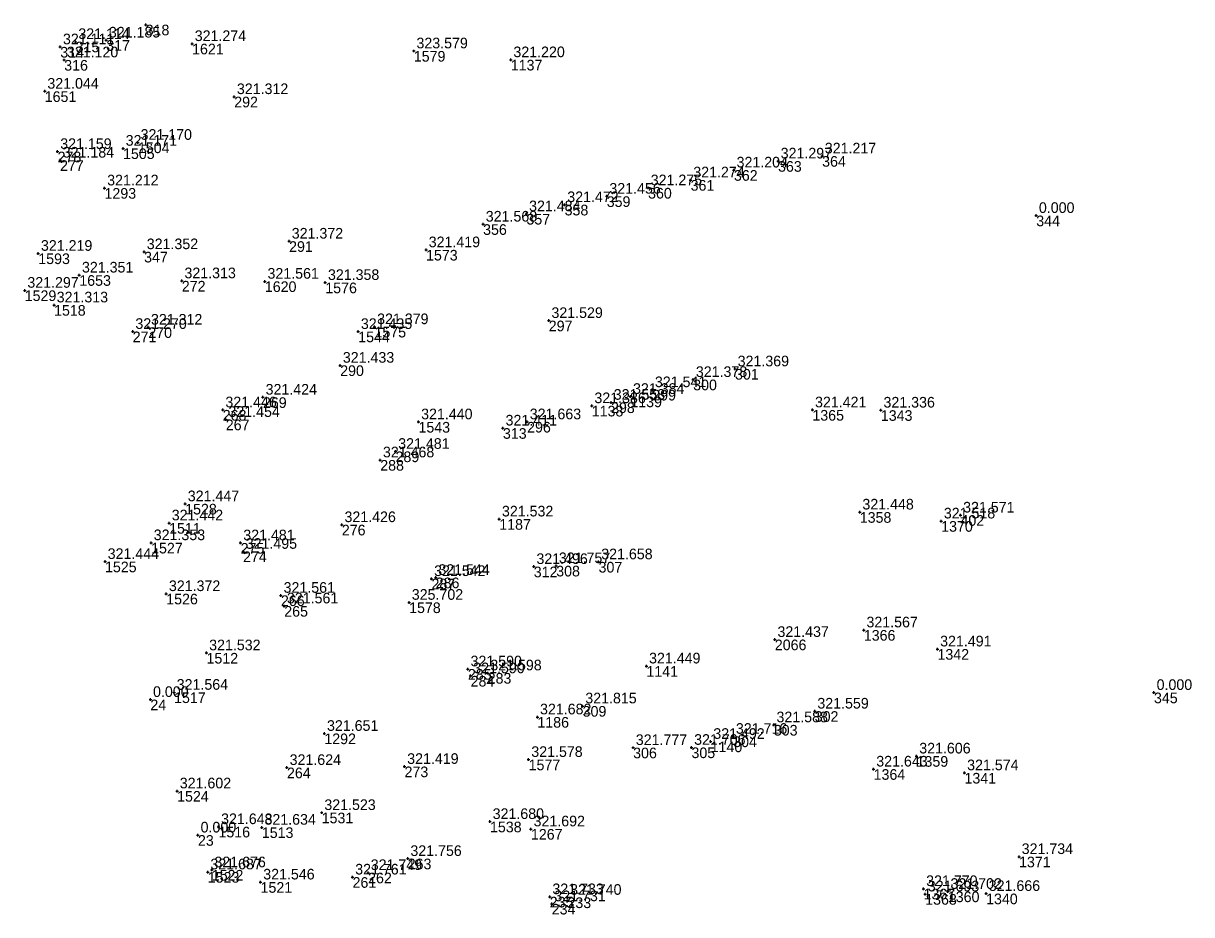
# Model space of a CAD drawing. Extents: x -829398 to -819400, y -1074439 to -1067977.
# Drawn here: x -820822.2 to -820690.3, y -1070795.9 to -1070695.3 of the extents above; entities that cross this region are included whole.
import ezdxf

# ---------------------------------------------------------------- set-up
doc = ezdxf.new("R2010")
doc.units = 0
for name, color, linetype in [('Vrstva 60', 7, 'Continuous'), ('Vrstva 61', 7, 'Continuous'), ('Čísla bodů_doměření_2012', 7, 'Continuous')]:
    doc.layers.add(name, color=color, linetype=linetype)

# ---------------------------------------------------------------- blocks, each defined once
blk = doc.blocks.new('BOD')
at = {"layer": 'Čísla bodů_doměření_2012'}
for p, q in [((-0.15, 0), (0.15, 0)), ((0, -0.15), (0, 0.15))]:
    blk.add_line(p, q, dxfattribs=at)

msp = doc.modelspace()

# ---------------------------------------------------------------- block references
at = {"layer": 'Vrstva 60'}
for p in [(-820808.388, -1070695.411), (-820808.388, -1070695.411), (-820812.843, -1070697.157), (-820812.843, -1070697.157), (-820818.029, -1070697.921), (-820818.029, -1070697.921), (-820816.294, -1070697.327), (-820816.294, -1070697.327), (-820803.151, -1070697.557), (-820803.151, -1070697.557), (-820778.121, -1070698.38), (-820778.121, -1070698.38), (-820817.585, -1070699.396), (-820817.585, -1070699.396), (-820767.174, -1070699.377), (-820767.174, -1070699.377), (-820819.788, -1070702.933), (-820819.788, -1070702.933), (-820798.392, -1070703.544), (-820798.392, -1070703.544), (-820809.264, -1070708.704), (-820809.264, -1070708.704), (-820818.335, -1070709.743), (-820818.335, -1070709.743), (-820810.948, -1070709.373), (-820810.948, -1070709.373), (-820732.02, -1070710.244), (-820732.02, -1070710.244), (-820818.056, -1070710.71), (-820818.056, -1070710.71), (-820741.98, -1070711.828), (-820741.98, -1070711.828), (-820737.002, -1070710.811), (-820737.002, -1070710.811), (-820746.869, -1070712.947), (-820746.869, -1070712.947), (-820813.037, -1070713.854), (-820813.037, -1070713.854), (-820751.674, -1070713.837), (-820751.674, -1070713.837), (-820761.094, -1070715.742), (-820761.094, -1070715.742), (-820756.343, -1070714.785), (-820756.343, -1070714.785), (-820765.403, -1070716.769), (-820765.403, -1070716.769), (-820707.85, -1070716.96), (-820770.296, -1070717.937), (-820770.296, -1070717.937), (-820808.566, -1070721.051), (-820808.566, -1070721.051), (-820792.198, -1070719.857), (-820792.198, -1070719.857), (-820776.738, -1070720.832), (-820776.738, -1070720.832), (-820820.514, -1070721.234), (-820820.514, -1070721.234), (-820815.882, -1070723.687), (-820815.882, -1070723.687), (-820804.31, -1070724.333), (-820804.31, -1070724.333), (-820794.937, -1070724.384), (-820794.937, -1070724.384), (-820788.112, -1070724.524), (-820788.112, -1070724.524), (-820822.048, -1070725.403), (-820822.048, -1070725.403), (-820818.734, -1070727.059), (-820818.734, -1070727.059), (-820762.882, -1070728.819), (-820762.882, -1070728.819), (-820809.852, -1070730.051), (-820809.852, -1070730.051), (-820808.092, -1070729.571), (-820808.092, -1070729.571), (-820784.394, -1070730.059), (-820784.394, -1070730.059), (-820782.559, -1070729.515), (-820782.559, -1070729.515), (-820786.431, -1070733.869), (-820786.431, -1070733.869), (-820746.578, -1070735.479), (-820746.578, -1070735.479), (-820741.859, -1070734.276), (-820741.859, -1070734.276), (-820751.2, -1070736.629), (-820751.2, -1070736.629), (-820795.151, -1070737.474), (-820795.151, -1070737.474), (-820755.852, -1070738.053), (-820755.852, -1070738.053), (-820753.672, -1070737.388), (-820753.672, -1070737.388), (-820799.691, -1070738.903), (-820799.691, -1070738.903), (-820758.031, -1070738.434), (-820758.031, -1070738.434), (-820733.123, -1070738.906), (-820733.123, -1070738.906), (-820725.392, -1070738.931), (-820725.392, -1070738.931), (-820799.344, -1070739.99), (-820799.344, -1070739.99), (-820777.592, -1070740.256), (-820777.592, -1070740.256), (-820765.328, -1070740.252), (-820765.328, -1070740.252), (-820768.059, -1070740.958), (-820768.059, -1070740.958), (-820781.907, -1070744.553), (-820781.907, -1070744.553), (-820780.18, -1070743.591), (-820780.18, -1070743.591), (-820803.933, -1070749.502), (-820803.933, -1070749.502), (-820768.47, -1070751.225), (-820768.47, -1070751.225), (-820727.774, -1070750.439), (-820727.774, -1070750.439), (-820716.403, -1070750.779), (-820716.403, -1070750.779), (-820805.747, -1070751.666), (-820805.747, -1070751.666), (-820786.245, -1070751.863), (-820786.245, -1070751.863), (-820718.581, -1070751.449), (-820718.581, -1070751.449), (-820807.779, -1070753.901), (-820807.779, -1070753.901), (-820797.672, -1070753.92), (-820797.672, -1070753.92), (-820797.399, -1070754.877), (-820797.399, -1070754.877), (-820812.981, -1070756.022), (-820812.981, -1070756.022), (-820764.577, -1070756.591), (-820764.577, -1070756.591), (-820762.043, -1070756.495), (-820762.043, -1070756.495), (-820757.259, -1070756.057), (-820757.259, -1070756.057), (-820776.124, -1070757.951), (-820776.124, -1070757.951), (-820775.644, -1070757.825), (-820775.644, -1070757.825), (-820806.067, -1070759.649), (-820806.067, -1070759.649), (-820793.122, -1070759.84), (-820793.122, -1070759.84), (-820778.649, -1070760.631), (-820778.649, -1070760.631), (-820792.744, -1070761.037), (-820792.744, -1070761.037), (-820727.316, -1070763.746), (-820727.316, -1070763.746), (-820737.363, -1070764.825), (-820737.363, -1070764.825), (-820719, -1070765.896), (-820719, -1070765.896), (-820801.523, -1070766.332), (-820801.523, -1070766.332), (-820772.013, -1070768.15), (-820772.013, -1070768.15), (-820751.86, -1070767.816), (-820751.86, -1070767.816), (-820771.705, -1070768.924), (-820771.705, -1070768.924), (-820769.78, -1070768.599), (-820769.78, -1070768.599), (-820805.185, -1070770.789), (-820805.185, -1070770.789), (-820694.56, -1070770.81), (-820807.86, -1070771.6), (-820759.059, -1070772.325), (-820759.059, -1070772.325), (-820764.169, -1070773.566), (-820764.169, -1070773.566), (-820732.861, -1070772.91), (-820732.861, -1070772.91), (-820737.472, -1070774.459), (-820737.472, -1070774.459), (-820788.22, -1070775.428), (-820788.22, -1070775.428), (-820744.606, -1070776.331), (-820744.606, -1070776.331), (-820742.059, -1070775.761), (-820742.059, -1070775.761), (-820753.358, -1070777.026), (-820753.358, -1070777.026), (-820746.772, -1070777.004), (-820746.772, -1070777.004), (-820765.155, -1070778.372), (-820765.155, -1070778.372), (-820721.358, -1070777.98), (-820721.358, -1070777.98), (-820792.439, -1070779.279), (-820792.439, -1070779.279), (-820779.165, -1070779.158), (-820779.165, -1070779.158), (-820726.209, -1070779.454), (-820726.209, -1070779.454), (-820715.949, -1070779.873), (-820715.949, -1070779.873), (-820804.842, -1070781.92), (-820804.842, -1070781.92), (-820788.521, -1070784.364), (-820788.521, -1070784.364), (-820769.518, -1070785.377), (-820769.518, -1070785.377), (-820802.49, -1070786.9), (-820800.174, -1070785.955), (-820800.174, -1070785.955), (-820795.277, -1070786.022), (-820795.277, -1070786.022), (-820764.897, -1070786.209), (-820764.897, -1070786.209), (-820778.806, -1070789.552), (-820778.806, -1070789.552), (-820709.794, -1070789.333), (-820709.794, -1070789.333), (-820800.928, -1070790.83), (-820800.928, -1070790.83), (-820801.384, -1070791.064), (-820801.384, -1070791.064), (-820795.417, -1070792.205), (-820795.417, -1070792.205), (-820785.035, -1070791.644), (-820785.035, -1070791.644), (-820783.281, -1070791.138), (-820783.281, -1070791.138), (-820720.577, -1070792.949), (-820720.577, -1070792.949), (-820720.385, -1070793.555), (-820720.385, -1070793.555), (-820717.829, -1070793.265), (-820717.829, -1070793.265), (-820713.511, -1070793.501), (-820713.511, -1070793.501), (-820762.774, -1070793.864), (-820762.774, -1070793.864), (-820762.55, -1070794.658), (-820762.55, -1070794.658), (-820760.773, -1070793.936), (-820760.773, -1070793.936)]:
    msp.add_blockref('BOD', p, dxfattribs=at)

# ---------------------------------------------------------------- texts
for s, p in [('318', (-820808.388, -1070696.611)), ('318', (-820808.388, -1070696.611)), ('317', (-820812.843, -1070698.357)), ('317', (-820812.843, -1070698.357)), ('314', (-820818.029, -1070699.121)), ('314', (-820818.029, -1070699.121)), ('315', (-820816.294, -1070698.527)), ('315', (-820816.294, -1070698.527)), ('1621', (-820803.151, -1070698.757)), ('1579', (-820778.121, -1070699.58)), ('316', (-820817.585, -1070700.596)), ('316', (-820817.585, -1070700.596)), ('1137', (-820767.174, -1070700.577)), ('1651', (-820819.788, -1070704.133)), ('292', (-820798.392, -1070704.744)), ('292', (-820798.392, -1070704.744)), ('1504', (-820809.264, -1070709.904)), ('278', (-820818.335, -1070710.943)), ('278', (-820818.335, -1070710.943)), ('1505', (-820810.948, -1070710.573)), ('364', (-820732.02, -1070711.444)), ('364', (-820732.02, -1070711.444)), ('277', (-820818.056, -1070711.91)), ('277', (-820818.056, -1070711.91)), ('363', (-820737.002, -1070712.011)), ('363', (-820737.002, -1070712.011)), ('361', (-820746.869, -1070714.147)), ('361', (-820746.869, -1070714.147)), ('362', (-820741.98, -1070713.028)), ('362', (-820741.98, -1070713.028)), ('1293', (-820813.037, -1070715.054)), ('360', (-820751.674, -1070715.037)), ('360', (-820751.674, -1070715.037)), ('359', (-820756.343, -1070715.985)), ('359', (-820756.343, -1070715.985)), ('357', (-820765.403, -1070717.969)), ('357', (-820765.403, -1070717.969)), ('358', (-820761.094, -1070716.942)), ('358', (-820761.094, -1070716.942)), ('344', (-820707.85, -1070718.16)), ('356', (-820770.296, -1070719.137)), ('356', (-820770.296, -1070719.137)), ('291', (-820792.198, -1070721.057)), ('291', (-820792.198, -1070721.057)), ('1573', (-820776.738, -1070722.032)), ('1593', (-820820.514, -1070722.434)), ('347', (-820808.566, -1070722.251)), ('347', (-820808.566, -1070722.251)), ('1653', (-820815.882, -1070724.887)), ('272', (-820804.31, -1070725.533)), ('272', (-820804.31, -1070725.533)), ('1620', (-820794.937, -1070725.584)), ('1576', (-820788.112, -1070725.724)), ('1529', (-820822.048, -1070726.603)), ('1518', (-820818.734, -1070728.259)), ('297', (-820762.882, -1070730.019)), ('297', (-820762.882, -1070730.019)), ('271', (-820809.852, -1070731.251)), ('271', (-820809.852, -1070731.251)), ('270', (-820808.092, -1070730.771)), ('270', (-820808.092, -1070730.771)), ('1544', (-820784.394, -1070731.259)), ('1575', (-820782.559, -1070730.715)), ('290', (-820786.431, -1070735.069)), ('290', (-820786.431, -1070735.069)), ('301', (-820741.859, -1070735.476)), ('301', (-820741.859, -1070735.476)), ('299', (-820751.2, -1070737.829)), ('299', (-820751.2, -1070737.829)), ('300', (-820746.578, -1070736.679)), ('300', (-820746.578, -1070736.679)), ('269', (-820795.151, -1070738.674)), ('269', (-820795.151, -1070738.674)), ('298', (-820755.852, -1070739.253)), ('298', (-820755.852, -1070739.253)), ('1139', (-820753.672, -1070738.588)), ('268', (-820799.691, -1070740.103)), ('268', (-820799.691, -1070740.103)), ('1138', (-820758.031, -1070739.634)), ('1365', (-820733.123, -1070740.106)), ('1343', (-820725.392, -1070740.131)), ('267', (-820799.344, -1070741.19)), ('267', (-820799.344, -1070741.19)), ('1543', (-820777.592, -1070741.456)), ('296', (-820765.328, -1070741.452)), ('296', (-820765.328, -1070741.452)), ('313', (-820768.059, -1070742.158)), ('313', (-820768.059, -1070742.158)), ('288', (-820781.907, -1070745.753)), ('288', (-820781.907, -1070745.753)), ('289', (-820780.18, -1070744.791)), ('289', (-820780.18, -1070744.791)), ('1528', (-820803.933, -1070750.702)), ('1187', (-820768.47, -1070752.425)), ('1358', (-820727.774, -1070751.639)), ('402', (-820716.403, -1070751.979)), ('402', (-820716.403, -1070751.979)), ('1511', (-820805.747, -1070752.866)), ('276', (-820786.245, -1070753.063)), ('276', (-820786.245, -1070753.063)), ('1370', (-820718.581, -1070752.649)), ('1527', (-820807.779, -1070755.101)), ('275', (-820797.672, -1070755.12)), ('275', (-820797.672, -1070755.12)), ('274', (-820797.399, -1070756.077)), ('274', (-820797.399, -1070756.077)), ('1525', (-820812.981, -1070757.222)), ('308', (-820762.043, -1070757.695)), ('308', (-820762.043, -1070757.695)), ('307', (-820757.259, -1070757.257)), ('307', (-820757.259, -1070757.257)), ('286', (-820775.644, -1070759.025)), ('286', (-820775.644, -1070759.025)), ('312', (-820764.577, -1070757.791)), ('312', (-820764.577, -1070757.791)), ('287', (-820776.124, -1070759.151)), ('287', (-820776.124, -1070759.151)), ('1526', (-820806.067, -1070760.849)), ('266', (-820793.122, -1070761.04)), ('266', (-820793.122, -1070761.04)), ('265', (-820792.744, -1070762.237)), ('265', (-820792.744, -1070762.237)), ('1578', (-820778.649, -1070761.831)), ('1366', (-820727.316, -1070764.946)), ('2066', (-820737.363, -1070766.025)), ('1512', (-820801.523, -1070767.532)), ('1342', (-820719, -1070767.096)), ('285', (-820772.013, -1070769.35)), ('285', (-820772.013, -1070769.35)), ('1141', (-820751.86, -1070769.016)), ('284', (-820771.705, -1070770.124)), ('284', (-820771.705, -1070770.124)), ('283', (-820769.78, -1070769.799)), ('283', (-820769.78, -1070769.799)), ('1517', (-820805.185, -1070771.989)), ('345', (-820694.56, -1070772.01)), ('24', (-820807.86, -1070772.8)), ('309', (-820759.059, -1070773.525)), ('309', (-820759.059, -1070773.525)), ('1186', (-820764.169, -1070774.766)), ('302', (-820732.861, -1070774.11)), ('302', (-820732.861, -1070774.11)), ('303', (-820737.472, -1070775.659)), ('303', (-820737.472, -1070775.659)), ('1292', (-820788.22, -1070776.628)), ('304', (-820742.059, -1070776.961)), ('304', (-820742.059, -1070776.961)), ('306', (-820753.358, -1070778.226)), ('306', (-820753.358, -1070778.226)), ('305', (-820746.772, -1070778.204)), ('305', (-820746.772, -1070778.204)), ('1140', (-820744.606, -1070777.531)), ('1577', (-820765.155, -1070779.572)), ('1359', (-820721.358, -1070779.18)), ('264', (-820792.439, -1070780.479)), ('264', (-820792.439, -1070780.479)), ('273', (-820779.165, -1070780.358)), ('273', (-820779.165, -1070780.358)), ('1364', (-820726.209, -1070780.654)), ('1341', (-820715.949, -1070781.073)), ('1524', (-820804.842, -1070783.12)), ('1531', (-820788.521, -1070785.564)), ('1538', (-820769.518, -1070786.577)), ('1516', (-820800.174, -1070787.155)), ('1513', (-820795.277, -1070787.222)), ('1267', (-820764.897, -1070787.409)), ('23', (-820802.49, -1070788.1)), ('1371', (-820709.794, -1070790.533)), ('1522', (-820800.928, -1070792.03)), ('263', (-820778.806, -1070790.752)), ('263', (-820778.806, -1070790.752)), ('1523', (-820801.384, -1070792.264)), ('261', (-820785.035, -1070792.844)), ('261', (-820785.035, -1070792.844)), ('262', (-820783.281, -1070792.338)), ('262', (-820783.281, -1070792.338)), ('1521', (-820795.417, -1070793.405)), ('1367', (-820720.577, -1070794.149)), ('1360', (-820717.829, -1070794.465)), ('235', (-820762.774, -1070795.064)), ('235', (-820762.774, -1070795.064)), ('234', (-820762.55, -1070795.858)), ('234', (-820762.55, -1070795.858)), ('233', (-820760.773, -1070795.136)), ('233', (-820760.773, -1070795.136)), ('1368', (-820720.385, -1070794.755)), ('1340', (-820713.511, -1070794.701))]:
    msp.add_text(s, height=1.2, dxfattribs=at).set_placement(p)
at = {"layer": 'Vrstva 61'}
for s, p in [('321.114', (-820815.994, -1070697.027)), ('321.185', (-820812.543, -1070696.857)), ('321.111', (-820817.729, -1070697.621)), ('321.274', (-820802.851, -1070697.257)), ('323.579', (-820777.821, -1070698.08)), ('321.120', (-820817.285, -1070699.096)), ('321.220', (-820766.874, -1070699.077)), ('321.044', (-820819.488, -1070702.633)), ('321.312', (-820798.092, -1070703.244)), ('321.170', (-820808.964, -1070708.404)), ('321.159', (-820818.035, -1070709.443)), ('321.171', (-820810.648, -1070709.073)), ('321.217', (-820731.72, -1070709.944)), ('321.184', (-820817.756, -1070710.41)), ('321.204', (-820741.68, -1070711.528)), ('321.297', (-820736.702, -1070710.511)), ('321.274', (-820746.569, -1070712.647)), ('321.212', (-820812.737, -1070713.554)), ('321.275', (-820751.374, -1070713.537)), ('321.472', (-820760.794, -1070715.442)), ('321.456', (-820756.043, -1070714.485)), ('321.484', (-820765.103, -1070716.469)), ('0.000', (-820707.55, -1070716.66)), ('321.568', (-820769.996, -1070717.637)), ('321.352', (-820808.266, -1070720.751)), ('321.372', (-820791.898, -1070719.557)), ('321.419', (-820776.438, -1070720.532)), ('321.219', (-820820.214, -1070720.934)), ('321.351', (-820815.582, -1070723.387)), ('321.313', (-820804.01, -1070724.033)), ('321.561', (-820794.637, -1070724.084)), ('321.358', (-820787.812, -1070724.224)), ('321.297', (-820821.748, -1070725.103)), ('321.313', (-820818.434, -1070726.759)), ('321.529', (-820762.582, -1070728.519)), ('321.270', (-820809.552, -1070729.751)), ('321.312', (-820807.792, -1070729.271)), ('321.435', (-820784.094, -1070729.759)), ('321.379', (-820782.259, -1070729.215)), ('321.433', (-820786.131, -1070733.569)), ('321.369', (-820741.559, -1070733.976)), ('321.378', (-820746.278, -1070735.179)), ('321.541', (-820750.9, -1070736.329)), ('321.424', (-820794.851, -1070737.174)), ('321.558', (-820755.552, -1070737.753)), ('321.384', (-820753.372, -1070737.088)), ('321.446', (-820799.391, -1070738.603)), ('321.386', (-820757.731, -1070738.134)), ('321.421', (-820732.823, -1070738.606)), ('321.336', (-820725.092, -1070738.631)), ('321.454', (-820799.044, -1070739.69)), ('321.440', (-820777.292, -1070739.956)), ('321.663', (-820765.028, -1070739.952)), ('321.411', (-820767.759, -1070740.658)), ('321.468', (-820781.607, -1070744.253)), ('321.481', (-820779.88, -1070743.291)), ('321.447', (-820803.633, -1070749.202)), ('321.532', (-820768.17, -1070750.925)), ('321.448', (-820727.474, -1070750.139)), ('321.571', (-820716.103, -1070750.479)), ('321.442', (-820805.447, -1070751.366)), ('321.426', (-820785.945, -1070751.563)), ('321.518', (-820718.281, -1070751.149)), ('321.353', (-820807.479, -1070753.601)), ('321.481', (-820797.372, -1070753.62)), ('321.495', (-820797.099, -1070754.577)), ('321.444', (-820812.681, -1070755.722)), ('321.496', (-820764.277, -1070756.291)), ('321.757', (-820761.743, -1070756.195)), ('321.658', (-820756.959, -1070755.757)), ('321.542', (-820775.824, -1070757.651)), ('321.544', (-820775.344, -1070757.525)), ('321.372', (-820805.767, -1070759.349)), ('321.561', (-820792.822, -1070759.54)), ('325.702', (-820778.349, -1070760.331)), ('321.561', (-820792.444, -1070760.737)), ('321.567', (-820727.016, -1070763.446)), ('321.437', (-820737.063, -1070764.525)), ('321.491', (-820718.7, -1070765.596)), ('321.532', (-820801.223, -1070766.032)), ('321.590', (-820771.713, -1070767.85)), ('321.449', (-820751.56, -1070767.516)), ('321.590', (-820771.405, -1070768.624)), ('321.598', (-820769.48, -1070768.299)), ('321.564', (-820804.885, -1070770.489)), ('0.000', (-820694.26, -1070770.51)), ('0.000', (-820807.56, -1070771.3)), ('321.815', (-820758.759, -1070772.025)), ('321.682', (-820763.869, -1070773.266)), ('321.559', (-820732.561, -1070772.61)), ('321.588', (-820737.172, -1070774.159)), ('321.651', (-820787.92, -1070775.128)), ('321.492', (-820744.306, -1070776.031)), ('321.716', (-820741.759, -1070775.461)), ('321.777', (-820753.058, -1070776.726)), ('321.706', (-820746.472, -1070776.704)), ('321.578', (-820764.855, -1070778.072)), ('321.606', (-820721.058, -1070777.68)), ('321.624', (-820792.139, -1070778.979)), ('321.419', (-820778.865, -1070778.858)), ('321.643', (-820725.909, -1070779.154)), ('321.574', (-820715.649, -1070779.573)), ('321.602', (-820804.542, -1070781.62)), ('321.523', (-820788.221, -1070784.064)), ('321.680', (-820769.218, -1070785.077)), ('0.000', (-820802.19, -1070786.6)), ('321.648', (-820799.874, -1070785.655)), ('321.634', (-820794.977, -1070785.722)), ('321.692', (-820764.597, -1070785.909)), ('321.756', (-820778.506, -1070789.252)), ('321.734', (-820709.494, -1070789.033)), ('321.676', (-820800.628, -1070790.53)), ('321.687', (-820801.084, -1070790.764)), ('321.546', (-820795.117, -1070791.905)), ('321.761', (-820784.735, -1070791.344)), ('321.749', (-820782.981, -1070790.838)), ('321.770', (-820720.277, -1070792.649)), ('321.693', (-820720.085, -1070793.255)), ('321.702', (-820717.529, -1070792.965)), ('321.666', (-820713.211, -1070793.201)), ('321.733', (-820762.474, -1070793.564)), ('321.731', (-820762.25, -1070794.358)), ('321.740', (-820760.473, -1070793.636))]:
    msp.add_text(s, height=1.2, dxfattribs=at).set_placement(p)

doc.saveas('drawing.dxf')
